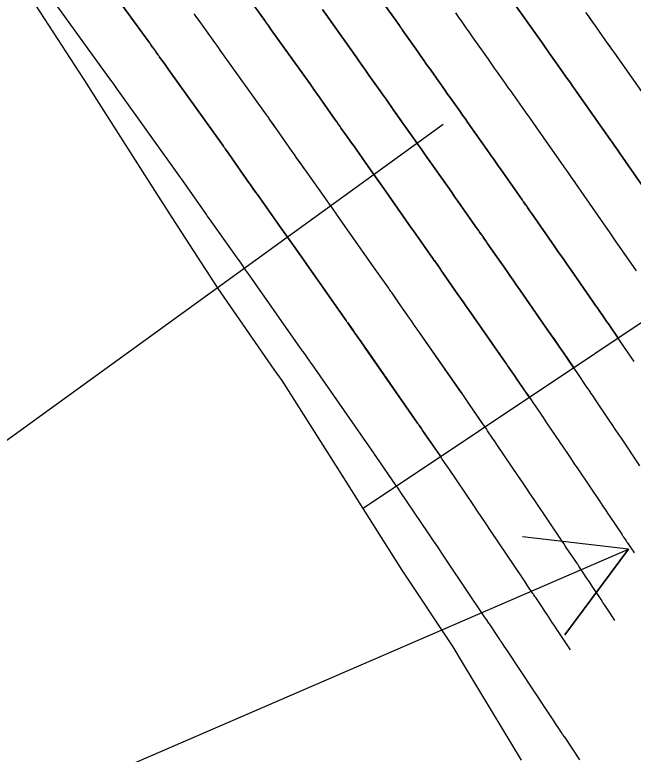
# Model space of a CAD drawing. Extents: x 954385 to 988206, y 1868364 to 1924553.
# Drawn here: x 955933.04 to 955967.82, y 1922683.52 to 1922725.09 of the extents above; entities that cross this region are included whole.
import ezdxf

# ---------------------------------------------------------------- set-up
doc = ezdxf.new("R2010")
doc.units = 0
for name, color, linetype in [('16', 7, 'Continuous'), ('24', 7, 'Continuous'), ('26', 7, 'Continuous'), ('6', 7, 'Continuous'), ('7', 7, 'Continuous'), ('Default', 7, 'Continuous')]:
    doc.layers.add(name, color=color, linetype=linetype)

msp = doc.modelspace()

# ---------------------------------------------------------------- linework, layer by layer
at = {"layer": '16'}
for points in [[(956108.905, 1922801.644), (955952.628, 1922697.337), (955951.46, 1922699.202), (955948.072, 1922704.524), (955947.629, 1922705.157), (955944.469, 1922709.702), (955942.433, 1922712.847), (955941.046, 1922715.004), (955937.652, 1922720.33), (955937.434, 1922720.678), (955937.203, 1922721.047), (955937.147, 1922721.135), (955934.218, 1922725.632)], [(955937.898, 1922727.269), (955940.578, 1922723.564), (955940.658, 1922723.452), (955940.717, 1922723.37), (955940.901, 1922723.115), (955940.979, 1922723.006), (955941.084, 1922722.861), (955941.11, 1922722.824), (955941.136, 1922722.788), (955941.162, 1922722.751), (955941.188, 1922722.715), (955941.492, 1922722.29), (955941.611, 1922722.124), (955941.729, 1922721.958), (955944.769, 1922717.706), (955944.795, 1922717.67), (955944.821, 1922717.634), (955944.846, 1922717.597), (955944.872, 1922717.561), (955945.05, 1922717.307), (955945.075, 1922717.271), (955946.223, 1922715.634), (955946.261, 1922715.58), (955946.299, 1922715.526), (955946.337, 1922715.472), (955946.375, 1922715.418), (955946.566, 1922715.148), (955946.642, 1922715.04), (955946.681, 1922714.986), (955948.006, 1922713.115), (955948.239, 1922712.785), (955948.472, 1922712.455), (955948.705, 1922712.125), (955948.938, 1922711.794), (955951.091, 1922708.733), (955951.149, 1922708.651), (955951.207, 1922708.568), (955951.265, 1922708.485), (955951.323, 1922708.403), (955951.577, 1922708.043), (955951.624, 1922707.975), (955951.672, 1922707.907), (955951.719, 1922707.839), (955951.767, 1922707.771), (955952.044, 1922707.375), (955952.108, 1922707.283), (955952.133, 1922707.248), (955952.513, 1922706.701), (955952.579, 1922706.606), (955952.645, 1922706.511), (955952.711, 1922706.416), (955952.777, 1922706.322), (955955.688, 1922702.138), (955955.713, 1922702.104), (955955.737, 1922702.069), (955955.761, 1922702.034), (955955.785, 1922702), (955955.904, 1922701.826), (955955.976, 1922701.722), (955956.991, 1922700.249)], [(955953.205, 1922726.538), (955954.482, 1922724.753), (955954.574, 1922724.622), (955954.667, 1922724.492), (955954.759, 1922724.361), (955954.851, 1922724.231), (955955.218, 1922723.707), (955955.402, 1922723.445), (955955.585, 1922723.183), (955955.972, 1922722.632), (955956.067, 1922722.496), (955956.162, 1922722.361), (955956.258, 1922722.226), (955956.353, 1922722.09), (955956.975, 1922721.211), (955957.111, 1922721.02), (955957.246, 1922720.828), (955957.382, 1922720.637), (955957.518, 1922720.445), (955958.081, 1922719.649), (955958.221, 1922719.452), (955958.359, 1922719.256), (955958.498, 1922719.059), (955958.637, 1922718.862), (955959.588, 1922717.51), (955959.789, 1922717.224), (955959.989, 1922716.939), (955960.19, 1922716.654), (955960.391, 1922716.368), (955961.538, 1922714.736), (955961.566, 1922714.696), (955961.594, 1922714.656), (955961.623, 1922714.615), (955961.651, 1922714.575), (955961.792, 1922714.372), (955961.876, 1922714.252), (955961.988, 1922714.092), (955962.016, 1922714.052), (955962.044, 1922714.012), (955962.072, 1922713.972), (955962.1, 1922713.932), (955963.412, 1922712.044), (955963.641, 1922711.716), (955963.869, 1922711.388), (955964.097, 1922711.06), (955964.325, 1922710.733), (955965.543, 1922708.982), (955965.624, 1922708.867), (955965.704, 1922708.751), (955965.784, 1922708.636), (955965.863, 1922708.52), (955966.184, 1922708.054), (955966.263, 1922707.94), (955966.342, 1922707.826), (955966.421, 1922707.711), (955966.499, 1922707.597), (955966.972, 1922706.911)], [(955935.097, 1922726.023), (955938.13, 1922721.83), (955938.153, 1922721.799), (955938.224, 1922721.699), (955938.425, 1922721.419), (955938.512, 1922721.299), (955938.649, 1922721.108), (955938.684, 1922721.059), (955938.72, 1922721.009), (955938.843, 1922720.837), (955938.86, 1922720.813), (955942.341, 1922715.944), (955942.359, 1922715.919), (955942.377, 1922715.894), (955942.448, 1922715.793), (955943.806, 1922713.856), (955943.833, 1922713.817), (955943.861, 1922713.778), (955943.958, 1922713.641), (955943.971, 1922713.622), (955945.487, 1922711.482), (955945.744, 1922711.119), (955946, 1922710.755), (955946.257, 1922710.391), (955946.513, 1922710.028), (955948.967, 1922706.539), (955949.057, 1922706.411), (955949.146, 1922706.284), (955949.191, 1922706.22), (955949.236, 1922706.156), (955949.613, 1922705.617), (955949.641, 1922705.577), (955949.813, 1922705.329), (955949.89, 1922705.219), (955953.225, 1922700.428), (955953.245, 1922700.399), (955953.265, 1922700.37), (955953.345, 1922700.254), (955954.496, 1922698.584)], [(955961.982, 1922703.58), (955961.239, 1922704.658), (955961.135, 1922704.808), (955961.031, 1922704.959), (955960.824, 1922705.26), (955960.772, 1922705.335), (955960.72, 1922705.41), (955960.668, 1922705.485), (955960.616, 1922705.56), (955958.551, 1922708.527), (955958.404, 1922708.738), (955958.257, 1922708.95), (955958.11, 1922709.161), (955957.963, 1922709.373), (955957.116, 1922710.59), (955957.08, 1922710.642), (955957.044, 1922710.693), (955956.936, 1922710.848), (955956.9, 1922710.9), (955956.709, 1922711.173), (955956.671, 1922711.227), (955956.633, 1922711.281), (955956.595, 1922711.335), (955956.557, 1922711.389), (955955.857, 1922712.385), (955955.728, 1922712.569), (955955.598, 1922712.753), (955955.469, 1922712.937), (955955.34, 1922713.121), (955953.787, 1922715.328), (955953.602, 1922715.592), (955953.416, 1922715.855), (955953.23, 1922716.119), (955953.043, 1922716.382), (955952.099, 1922717.716), (955952.012, 1922717.839), (955951.925, 1922717.961), (955951.839, 1922718.084), (955951.752, 1922718.207), (955951.404, 1922718.698), (955951.318, 1922718.821), (955951.231, 1922718.943), (955951.144, 1922719.066), (955951.058, 1922719.189), (955950.33, 1922720.227), (955950.213, 1922720.394), (955950.096, 1922720.561), (955949.861, 1922720.896), (955949.803, 1922720.979), (955949.744, 1922721.063), (955949.685, 1922721.146), (955949.626, 1922721.229), (955947.467, 1922724.248), (955947.324, 1922724.448), (955947.181, 1922724.648), (955947.038, 1922724.848), (955946.896, 1922725.047), (955946.081, 1922726.188)], [(955961.22, 1922725.599), (955962.384, 1922723.955), (955962.476, 1922723.825), (955962.567, 1922723.695), (955962.659, 1922723.565), (955962.751, 1922723.435), (955963.119, 1922722.916), (955963.211, 1922722.786), (955963.303, 1922722.656), (955963.395, 1922722.526), (955963.487, 1922722.395), (955964.111, 1922721.507), (955964.246, 1922721.316), (955964.381, 1922721.124), (955964.515, 1922720.933), (955964.65, 1922720.742), (955966.518, 1922718.083), (955966.556, 1922718.03), (955966.593, 1922717.977), (955966.705, 1922717.817), (955966.742, 1922717.763), (955966.932, 1922717.492), (955966.97, 1922717.437), (955967.007, 1922717.383), (955967.045, 1922717.329), (955967.083, 1922717.275), (955969.179, 1922714.26)], [(955950.336, 1922725.393), (955952.054, 1922722.991), (955952.13, 1922722.884), (955952.205, 1922722.777), (955952.281, 1922722.67), (955952.356, 1922722.563), (955952.657, 1922722.134), (955952.807, 1922721.92), (955952.958, 1922721.705), (955953.475, 1922720.967), (955953.586, 1922720.81), (955953.697, 1922720.652), (955953.808, 1922720.495), (955953.919, 1922720.338), (955954.364, 1922719.709), (955954.475, 1922719.552), (955954.586, 1922719.395), (955954.697, 1922719.238), (955954.808, 1922719.081), (955955.562, 1922718.015), (955955.725, 1922717.786), (955955.888, 1922717.555), (955956.05, 1922717.325), (955956.212, 1922717.095), (955957.464, 1922715.316), (955957.629, 1922715.081), (955957.794, 1922714.846), (955957.959, 1922714.611), (955958.124, 1922714.377), (955959.047, 1922713.063), (955959.081, 1922713.016), (955959.114, 1922712.968), (955959.147, 1922712.921), (955959.18, 1922712.874), (955959.355, 1922712.623), (955959.424, 1922712.524), (955959.516, 1922712.393), (955959.562, 1922712.327), (955959.608, 1922712.261), (955960.687, 1922710.709), (955960.875, 1922710.439), (955961.063, 1922710.169), (955961.25, 1922709.899), (955961.438, 1922709.63), (955963.08, 1922707.271), (955963.146, 1922707.176), (955963.212, 1922707.081), (955963.278, 1922706.985), (955963.344, 1922706.89), (955963.607, 1922706.508), (955963.673, 1922706.412), (955963.738, 1922706.317), (955963.804, 1922706.221), (955963.87, 1922706.126), (955964.477, 1922705.246)], [(955968.007, 1922710.693), (955967.055, 1922712.061), (955966.865, 1922712.334), (955966.675, 1922712.608), (955966.485, 1922712.881), (955966.295, 1922713.154), (955964.591, 1922715.604), (955964.558, 1922715.651), (955964.526, 1922715.698), (955964.493, 1922715.745), (955964.46, 1922715.792), (955964.286, 1922716.041), (955964.216, 1922716.142), (955964.122, 1922716.276), (955964.098, 1922716.309), (955964.075, 1922716.343), (955964.051, 1922716.376), (955964.028, 1922716.41), (955962.523, 1922718.551), (955962.354, 1922718.791), (955962.185, 1922719.032), (955962.016, 1922719.272), (955961.847, 1922719.513), (955961.062, 1922720.629), (955960.947, 1922720.792), (955960.831, 1922720.956), (955960.716, 1922721.119), (955960.6, 1922721.282), (955960.138, 1922721.935), (955960.023, 1922722.099), (955959.907, 1922722.262), (955959.791, 1922722.425), (955959.676, 1922722.588), (955958.787, 1922723.845), (955958.708, 1922723.957), (955958.628, 1922724.07), (955958.549, 1922724.182), (955958.47, 1922724.295), (955958.154, 1922724.745), (955957.996, 1922724.97), (955957.838, 1922725.196)], [(955959.487, 1922701.915), (955958.607, 1922703.19), (955958.532, 1922703.3), (955958.456, 1922703.41), (955958.304, 1922703.63), (955958.266, 1922703.685), (955958.228, 1922703.74), (955958.19, 1922703.795), (955958.152, 1922703.849), (955955.664, 1922707.424), (955955.557, 1922707.577), (955955.451, 1922707.731), (955955.344, 1922707.884), (955955.238, 1922708.037), (955954.624, 1922708.919), (955954.585, 1922708.975), (955954.481, 1922709.124), (955954.238, 1922709.472), (955954.195, 1922709.533), (955954.152, 1922709.594), (955954.11, 1922709.655), (955954.067, 1922709.716), (955953.59, 1922710.394), (955953.497, 1922710.527), (955953.403, 1922710.661), (955953.309, 1922710.794), (955953.215, 1922710.927), (955951.362, 1922713.561), (955951.153, 1922713.858), (955950.944, 1922714.155), (955950.734, 1922714.452), (955950.524, 1922714.749), (955949.39, 1922716.351), (955949.327, 1922716.439), (955949.265, 1922716.528), (955949.202, 1922716.616), (955949.14, 1922716.704), (955948.89, 1922717.058), (955948.827, 1922717.146), (955948.765, 1922717.235), (955948.703, 1922717.323), (955948.641, 1922717.412), (955947.703, 1922718.749), (955947.577, 1922718.929), (955947.367, 1922719.228), (955947.325, 1922719.288), (955947.282, 1922719.348), (955947.24, 1922719.408), (955947.197, 1922719.467), (955944.598, 1922723.103), (955944.497, 1922723.244), (955944.396, 1922723.386), (955944.295, 1922723.527), (955944.194, 1922723.669), (955943.634, 1922724.451), (955943.611, 1922724.484), (955943.587, 1922724.517), (955943.564, 1922724.55), (955943.54, 1922724.583), (955943.399, 1922724.779), (955943.352, 1922724.844), (955943.187, 1922725.074), (955943.139, 1922725.141)], [(955969.008, 1922719.757), (955966.776, 1922722.932), (955966.676, 1922723.075), (955966.576, 1922723.217), (955966.476, 1922723.36), (955966.376, 1922723.502), (955965.911, 1922724.162), (955965.843, 1922724.259), (955965.775, 1922724.356), (955965.707, 1922724.452), (955965.638, 1922724.549), (955965.365, 1922724.936), (955965.296, 1922725.032), (955965.228, 1922725.129)]]:
    msp.add_lwpolyline(points, dxfattribs=at)
at = {"layer": '24'}
msp.add_lwpolyline([(955961.542, 1922683.192), (955958.28, 1922688.591), (955957.691, 1922689.562), (955954.823, 1922693.865), (955952.628, 1922697.337), (955951.46, 1922699.202), (955948.072, 1922704.524), (955947.629, 1922705.157), (955944.469, 1922709.702), (955942.433, 1922712.847), (955941.046, 1922715.004), (955937.652, 1922720.33), (955937.434, 1922720.678), (955937.203, 1922721.047), (955937.147, 1922721.135), (955934.218, 1922725.632)], dxfattribs=at)
at = {"layer": '26'}
for points in [[(955957.131, 1922718.928), (955862.851, 1922650.686), (955865.301, 1922656.163), (955862.851, 1922650.686), (955868.819, 1922651.303)], [(955907.131, 1922668.928), (955967.559, 1922695.055), (955963.98, 1922690.24), (955967.559, 1922695.055), (955961.599, 1922695.747)]]:
    msp.add_lwpolyline(points, dxfattribs=at)
at = {"layer": '6'}
for points in [[(955946.08, 1922726.188), (955946.895, 1922725.047), (955947.038, 1922724.847), (955947.181, 1922724.647), (955947.324, 1922724.448), (955947.467, 1922724.248), (955949.626, 1922721.23), (955949.686, 1922721.146), (955949.745, 1922721.063), (955949.804, 1922720.98), (955949.862, 1922720.896), (955950.097, 1922720.562), (955950.155, 1922720.478), (955950.214, 1922720.394), (955950.272, 1922720.311), (955950.331, 1922720.227), (955951.058, 1922719.19), (955951.144, 1922719.067), (955951.231, 1922718.944), (955951.317, 1922718.821), (955951.404, 1922718.698), (955951.752, 1922718.207), (955951.925, 1922717.962), (955952.099, 1922717.716), (955953.044, 1922716.382), (955953.23, 1922716.119), (955953.416, 1922715.856), (955953.602, 1922715.592), (955953.788, 1922715.328), (955955.34, 1922713.122), (955955.469, 1922712.938), (955955.599, 1922712.754), (955955.728, 1922712.57), (955955.857, 1922712.386), (955956.558, 1922711.39), (955956.596, 1922711.336), (955956.634, 1922711.281), (955956.672, 1922711.227), (955956.71, 1922711.173), (955956.901, 1922710.9), (955956.937, 1922710.848), (955956.973, 1922710.797), (955957.063, 1922710.668), (955957.117, 1922710.59), (955957.963, 1922709.373), (955958.11, 1922709.161), (955958.257, 1922708.95), (955958.404, 1922708.738), (955958.551, 1922708.527), (955960.615, 1922705.56), (955960.667, 1922705.485), (955960.719, 1922705.41), (955960.771, 1922705.335), (955960.823, 1922705.26), (955961.031, 1922704.959), (955961.135, 1922704.808), (955961.239, 1922704.658), (955961.787, 1922703.864), (955961.885, 1922703.722), (955961.982, 1922703.58), (955962.079, 1922703.438), (955962.175, 1922703.296), (955962.56, 1922702.727), (955962.657, 1922702.585), (955962.753, 1922702.443), (955962.849, 1922702.3), (955962.946, 1922702.158), (955963.92, 1922700.719), (955964.115, 1922700.431), (955964.309, 1922700.144), (955964.503, 1922699.856), (955964.697, 1922699.568), (955966.008, 1922697.618), (955966.13, 1922697.437), (955966.251, 1922697.256), (955966.373, 1922697.075), (955966.495, 1922696.893), (955967.172, 1922695.886), (955967.199, 1922695.846), (955967.226, 1922695.806), (955967.252, 1922695.766), (955967.279, 1922695.726), (955967.385, 1922695.567), (955967.412, 1922695.527), (955967.438, 1922695.487), (955967.465, 1922695.447), (955967.492, 1922695.407), (955967.757, 1922695.011), (955967.81, 1922694.932), (955967.863, 1922694.853)], [(955969.009, 1922719.757), (955966.776, 1922722.932), (955966.576, 1922723.217), (955966.376, 1922723.502), (955965.911, 1922724.162), (955965.843, 1922724.259), (955965.775, 1922724.356), (955965.707, 1922724.453), (955965.638, 1922724.549), (955965.296, 1922725.032), (955965.159, 1922725.226)]]:
    msp.add_lwpolyline(points, dxfattribs=at)
at = {"layer": '7'}
for points in [[(955964.285, 1922689.398), (955963.547, 1922690.509), (955963.405, 1922690.721), (955963.264, 1922690.934), (955962.973, 1922691.371), (955962.907, 1922691.471), (955962.84, 1922691.571), (955962.774, 1922691.67), (955962.707, 1922691.77), (955962.332, 1922692.33), (955962.294, 1922692.387), (955962.231, 1922692.481), (955962.206, 1922692.519), (955962.181, 1922692.557), (955961.86, 1922693.034), (955961.745, 1922693.205), (955961.629, 1922693.377), (955959.792, 1922696.109), (955959.549, 1922696.471), (955959.305, 1922696.832), (955959.062, 1922697.193), (955958.817, 1922697.554), (955957.441, 1922699.586), (955957.307, 1922699.785), (955957.082, 1922700.117), (955957.037, 1922700.183), (955956.992, 1922700.25), (955956.947, 1922700.316), (955956.901, 1922700.382), (955955.976, 1922701.721), (955955.904, 1922701.826), (955955.784, 1922701.999), (955955.76, 1922702.034), (955955.736, 1922702.069), (955955.712, 1922702.103), (955955.688, 1922702.138), (955952.778, 1922706.321), (955952.711, 1922706.416), (955952.645, 1922706.511), (955952.579, 1922706.606), (955952.513, 1922706.701), (955952.133, 1922707.248), (955952.101, 1922707.294), (955952.053, 1922707.364), (955952.037, 1922707.387), (955951.768, 1922707.771), (955951.72, 1922707.839), (955951.672, 1922707.907), (955951.625, 1922707.975), (955951.577, 1922708.043), (955951.266, 1922708.485), (955951.091, 1922708.733), (955948.938, 1922711.795), (955948.706, 1922712.125), (955948.473, 1922712.456), (955948.239, 1922712.786), (955948.006, 1922713.116), (955946.681, 1922714.987), (955946.528, 1922715.203), (955946.375, 1922715.418), (955946.337, 1922715.472), (955946.299, 1922715.526), (955946.261, 1922715.58), (955946.223, 1922715.634), (955945.076, 1922717.271), (955945, 1922717.38), (955944.873, 1922717.562), (955944.847, 1922717.598), (955944.822, 1922717.634), (955944.796, 1922717.67), (955944.77, 1922717.706), (955941.729, 1922721.957), (955941.669, 1922722.04), (955941.61, 1922722.123), (955941.551, 1922722.206), (955941.491, 1922722.289), (955941.188, 1922722.714), (955941.162, 1922722.751), (955941.136, 1922722.787), (955941.11, 1922722.824), (955941.083, 1922722.86), (955940.979, 1922723.007), (955940.953, 1922723.043), (955940.927, 1922723.08), (955940.901, 1922723.116), (955940.875, 1922723.152), (955940.717, 1922723.37), (955940.69, 1922723.407), (955940.646, 1922723.468), (955940.588, 1922723.549), (955940.577, 1922723.563), (955937.851, 1922727.334)], [(955967.865, 1922705.594), (955967.129, 1922706.682), (955967.051, 1922706.797), (955966.973, 1922706.911), (955966.894, 1922707.026), (955966.815, 1922707.14), (955966.5, 1922707.597), (955966.421, 1922707.711), (955966.342, 1922707.826), (955966.263, 1922707.94), (955966.184, 1922708.054), (955965.863, 1922708.52), (955965.783, 1922708.636), (955965.703, 1922708.751), (955965.623, 1922708.867), (955965.542, 1922708.982), (955964.325, 1922710.732), (955964.097, 1922711.06), (955963.869, 1922711.388), (955963.641, 1922711.716), (955963.412, 1922712.044), (955962.1, 1922713.933), (955962.044, 1922714.013), (955961.988, 1922714.093), (955961.877, 1922714.253), (955961.849, 1922714.293), (955961.821, 1922714.333), (955961.793, 1922714.373), (955961.765, 1922714.412), (955961.652, 1922714.575), (955961.623, 1922714.615), (955961.595, 1922714.656), (955961.567, 1922714.696), (955961.538, 1922714.737), (955960.391, 1922716.368), (955960.19, 1922716.654), (955959.99, 1922716.939), (955959.789, 1922717.224), (955959.588, 1922717.51), (955958.637, 1922718.862), (955958.498, 1922719.059), (955958.36, 1922719.256), (955958.221, 1922719.453), (955958.082, 1922719.649), (955957.518, 1922720.446), (955957.382, 1922720.637), (955957.246, 1922720.829), (955957.111, 1922721.02), (955956.975, 1922721.212), (955956.353, 1922722.09), (955956.257, 1922722.226), (955956.162, 1922722.361), (955956.067, 1922722.496), (955955.972, 1922722.632), (955955.585, 1922723.183), (955955.494, 1922723.314), (955955.402, 1922723.445), (955955.31, 1922723.576), (955955.218, 1922723.707), (955954.852, 1922724.231), (955954.76, 1922724.362), (955954.668, 1922724.492), (955954.575, 1922724.623), (955954.482, 1922724.753), (955953.205, 1922726.538)], [(955935.098, 1922726.023), (955938.129, 1922721.83), (955938.152, 1922721.798), (955938.201, 1922721.73), (955938.223, 1922721.699), (955938.397, 1922721.46), (955938.426, 1922721.42), (955938.455, 1922721.38), (955938.484, 1922721.34), (955938.512, 1922721.3), (955938.649, 1922721.107), (955938.684, 1922721.058), (955938.719, 1922721.009), (955938.825, 1922720.861), (955938.86, 1922720.812), (955942.343, 1922715.945), (955942.36, 1922715.92), (955942.378, 1922715.894), (955942.449, 1922715.793), (955943.806, 1922713.857), (955943.834, 1922713.818), (955943.861, 1922713.778), (955943.972, 1922713.622), (955945.487, 1922711.482), (955945.744, 1922711.119), (955946.001, 1922710.756), (955946.257, 1922710.392), (955946.513, 1922710.028), (955948.967, 1922706.539), (955949.057, 1922706.412), (955949.147, 1922706.284), (955949.192, 1922706.22), (955949.237, 1922706.156), (955949.607, 1922705.626), (955949.642, 1922705.577), (955949.814, 1922705.329), (955949.891, 1922705.219), (955953.224, 1922700.427), (955953.254, 1922700.384), (955953.344, 1922700.253), (955954.458, 1922698.641), (955954.477, 1922698.613), (955954.497, 1922698.584), (955954.516, 1922698.556), (955954.535, 1922698.528), (955954.67, 1922698.329), (955954.689, 1922698.3), (955956.266, 1922695.972), (955956.535, 1922695.574), (955956.804, 1922695.176), (955957.072, 1922694.778), (955957.34, 1922694.38), (955959.44, 1922691.256), (955959.543, 1922691.104), (955959.685, 1922690.892), (955959.708, 1922690.858), (955959.747, 1922690.8), (955959.752, 1922690.791), (955960.265, 1922690.025), (955960.297, 1922689.978), (955960.329, 1922689.93), (955960.361, 1922689.882), (955960.393, 1922689.835), (955960.583, 1922689.548), (955960.647, 1922689.453), (955963.808, 1922684.697), (955963.839, 1922684.651), (955963.92, 1922684.529), (955963.93, 1922684.513), (955964.793, 1922683.208)], [(955969.179, 1922714.26), (955967.083, 1922717.275), (955967.008, 1922717.383), (955966.932, 1922717.492), (955966.743, 1922717.764), (955966.706, 1922717.817), (955966.668, 1922717.87), (955966.594, 1922717.977), (955966.556, 1922718.03), (955966.519, 1922718.083), (955964.65, 1922720.741), (955964.515, 1922720.933), (955964.381, 1922721.124), (955964.246, 1922721.316), (955964.111, 1922721.507), (955963.487, 1922722.396), (955963.395, 1922722.526), (955963.303, 1922722.656), (955963.211, 1922722.786), (955963.119, 1922722.916), (955962.751, 1922723.436), (955962.567, 1922723.695), (955962.383, 1922723.955), (955961.22, 1922725.599)], [(955968.197, 1922699.739), (955967.149, 1922701.298), (955966.98, 1922701.549), (955966.811, 1922701.8), (955966.641, 1922702.05), (955966.472, 1922702.301), (955965.698, 1922703.444), (955965.576, 1922703.624), (955965.454, 1922703.804), (955965.332, 1922703.985), (955965.21, 1922704.165), (955964.66, 1922704.977), (955964.569, 1922705.111), (955964.477, 1922705.246), (955964.385, 1922705.38), (955964.293, 1922705.514), (955963.87, 1922706.126), (955963.804, 1922706.222), (955963.738, 1922706.317), (955963.672, 1922706.412), (955963.607, 1922706.508), (955963.343, 1922706.89), (955963.277, 1922706.985), (955963.211, 1922707.081), (955963.145, 1922707.176), (955963.079, 1922707.271), (955961.438, 1922709.63), (955961.25, 1922709.899), (955961.063, 1922710.169), (955960.875, 1922710.439), (955960.688, 1922710.709), (955959.608, 1922712.261), (955959.562, 1922712.327), (955959.517, 1922712.393), (955959.425, 1922712.525), (955959.379, 1922712.59), (955959.333, 1922712.656), (955959.181, 1922712.874), (955959.148, 1922712.921), (955959.114, 1922712.969), (955959.081, 1922713.016), (955959.048, 1922713.063), (955958.124, 1922714.377), (955957.959, 1922714.612), (955957.794, 1922714.846), (955957.629, 1922715.081), (955957.464, 1922715.316), (955956.212, 1922717.095), (955956.05, 1922717.326), (955955.888, 1922717.556), (955955.725, 1922717.786), (955955.563, 1922718.016), (955954.808, 1922719.081), (955954.586, 1922719.395), (955954.363, 1922719.709), (955953.919, 1922720.338), (955953.807, 1922720.495), (955953.696, 1922720.652), (955953.586, 1922720.81), (955953.475, 1922720.967), (955952.958, 1922721.705), (955952.883, 1922721.812), (955952.808, 1922721.92), (955952.733, 1922722.027), (955952.657, 1922722.134), (955952.357, 1922722.564), (955952.282, 1922722.671), (955952.206, 1922722.778), (955952.13, 1922722.885), (955952.054, 1922722.991), (955950.336, 1922725.393)], [(955968.006, 1922710.693), (955967.054, 1922712.061), (955966.864, 1922712.334), (955966.674, 1922712.608), (955966.484, 1922712.881), (955966.294, 1922713.154), (955964.591, 1922715.604), (955964.526, 1922715.698), (955964.46, 1922715.792), (955964.31, 1922716.008), (955964.263, 1922716.075), (955964.217, 1922716.142), (955964.123, 1922716.276), (955964.076, 1922716.343), (955964.029, 1922716.41), (955962.523, 1922718.551), (955962.354, 1922718.791), (955962.185, 1922719.032), (955962.016, 1922719.272), (955961.847, 1922719.513), (955961.062, 1922720.629), (955960.947, 1922720.792), (955960.831, 1922720.956), (955960.716, 1922721.119), (955960.6, 1922721.283), (955960.138, 1922721.936), (955960.022, 1922722.099), (955959.907, 1922722.262), (955959.791, 1922722.425), (955959.676, 1922722.589), (955958.786, 1922723.845), (955958.707, 1922723.957), (955958.628, 1922724.069), (955958.548, 1922724.182), (955958.47, 1922724.294), (955958.154, 1922724.745), (955958.075, 1922724.858), (955957.996, 1922724.97), (955957.917, 1922725.083), (955957.838, 1922725.196)], [(955966.791, 1922691.047), (955966.447, 1922691.565), (955966.337, 1922691.729), (955966.228, 1922691.894), (955966.118, 1922692.059), (955966.009, 1922692.224), (955965.471, 1922693.032), (955965.411, 1922693.122), (955965.352, 1922693.212), (955965.292, 1922693.301), (955965.232, 1922693.391), (955964.912, 1922693.869), (955964.873, 1922693.927), (955964.833, 1922693.986), (955964.755, 1922694.104), (955964.735, 1922694.133), (955964.716, 1922694.163), (955964.696, 1922694.192), (955964.676, 1922694.221), (955964.177, 1922694.964), (955964.088, 1922695.097), (955963.998, 1922695.231), (955963.908, 1922695.364), (955963.819, 1922695.498), (955962.244, 1922697.839), (955962.026, 1922698.163), (955961.807, 1922698.488), (955961.588, 1922698.812), (955961.369, 1922699.136), (955960.194, 1922700.872), (955960.052, 1922701.081), (955959.911, 1922701.289), (955959.629, 1922701.707), (955959.558, 1922701.811), (955959.487, 1922701.915), (955959.416, 1922702.019), (955959.344, 1922702.123), (955958.607, 1922703.19), (955958.531, 1922703.3), (955958.455, 1922703.41), (955958.304, 1922703.629), (955958.266, 1922703.684), (955958.228, 1922703.739), (955958.19, 1922703.794), (955958.151, 1922703.849), (955955.664, 1922707.424), (955955.558, 1922707.577), (955955.451, 1922707.731), (955955.345, 1922707.884), (955955.238, 1922708.037), (955954.625, 1922708.919), (955954.573, 1922708.994), (955954.508, 1922709.087), (955954.469, 1922709.143), (955954.239, 1922709.472), (955954.196, 1922709.533), (955954.153, 1922709.594), (955954.11, 1922709.655), (955954.067, 1922709.716), (955953.591, 1922710.394), (955953.403, 1922710.661), (955953.216, 1922710.927), (955951.363, 1922713.562), (955951.154, 1922713.859), (955950.944, 1922714.156), (955950.735, 1922714.452), (955950.525, 1922714.749), (955949.39, 1922716.352), (955949.202, 1922716.616), (955948.89, 1922717.058), (955948.827, 1922717.146), (955948.765, 1922717.235), (955948.703, 1922717.323), (955948.641, 1922717.412), (955947.704, 1922718.749), (955947.619, 1922718.869), (955947.536, 1922718.989), (955947.368, 1922719.229), (955947.326, 1922719.289), (955947.283, 1922719.349), (955947.241, 1922719.408), (955947.198, 1922719.468), (955944.598, 1922723.103), (955944.497, 1922723.244), (955944.396, 1922723.385), (955944.294, 1922723.527), (955944.193, 1922723.668), (955943.634, 1922724.451), (955943.587, 1922724.517), (955943.54, 1922724.582), (955943.447, 1922724.714), (955943.423, 1922724.747), (955943.4, 1922724.78), (955943.376, 1922724.812), (955943.352, 1922724.845), (955943.21, 1922725.041), (955943.186, 1922725.074), (955943.15, 1922725.124)]]:
    msp.add_lwpolyline(points, dxfattribs=at)
at = {"layer": 'Default'}
msp.add_arc((955068.332, 1922107.114), 1145.916, 31.460692, 46.414195, dxfattribs=at)

doc.saveas('drawing.dxf')
